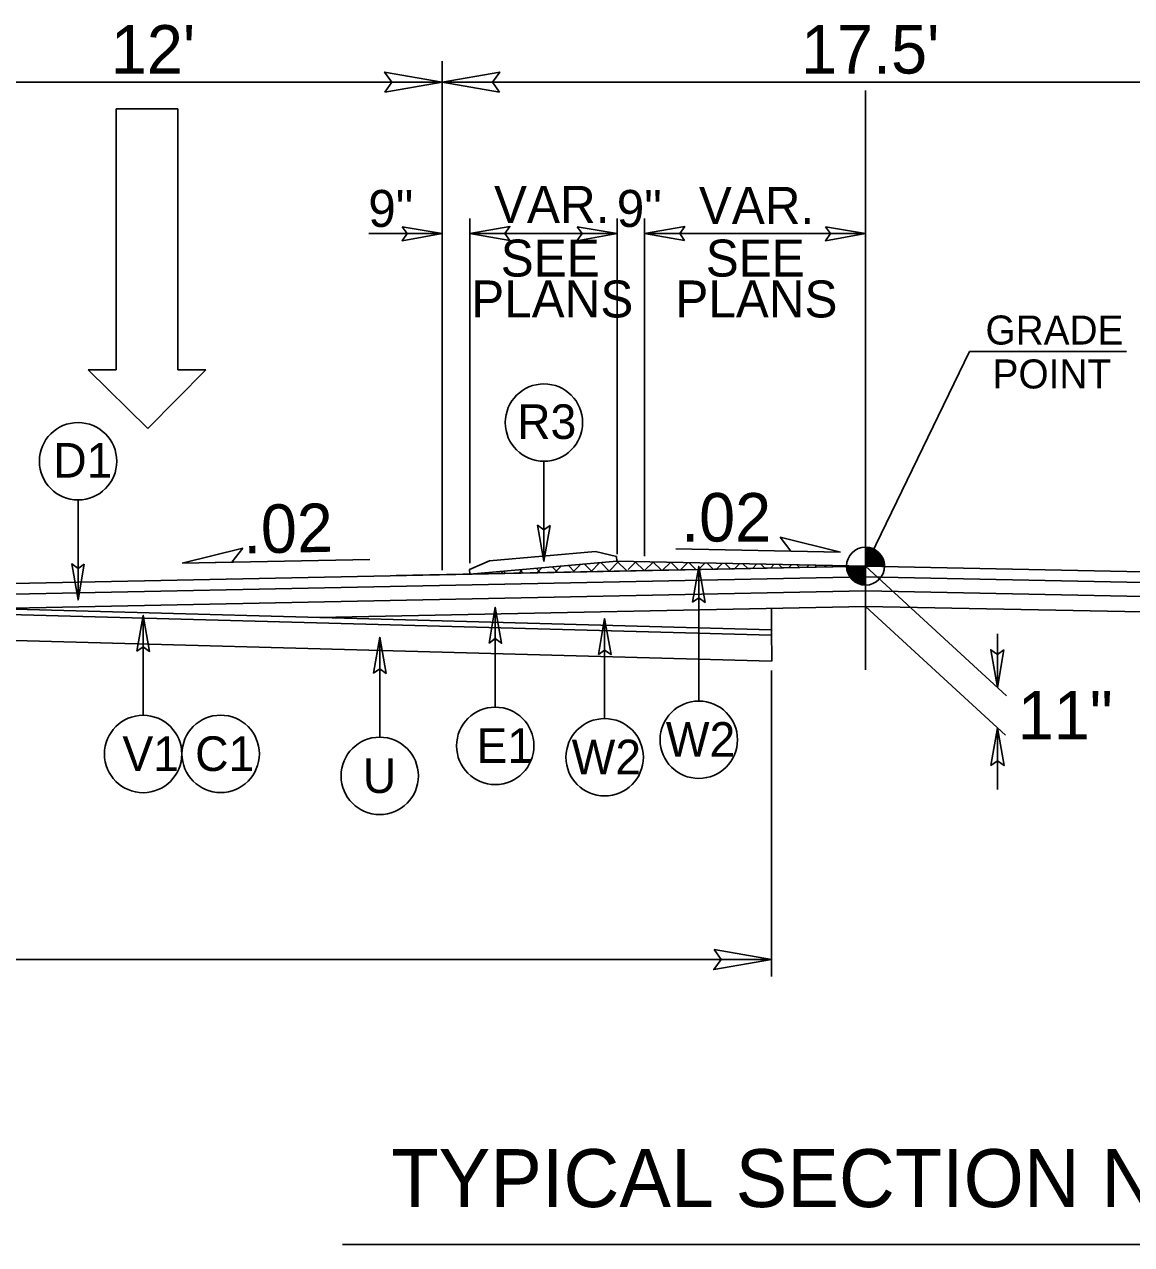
# Model space of a CAD drawing. Extents: x 957297 to 961629, y 830661 to 840840.
# Drawn here: x 959359.1 to 959537.4, y 839312.5 to 839509 of the extents above; entities that cross this region are included whole.
import ezdxf

# ---------------------------------------------------------------- set-up
doc = ezdxf.new("R2010")
doc.units = 0
for name, color, linetype in [('Default', 7, 'Continuous'), ('Old_Level_1', 7, 'Continuous'), ('Old_Level_11', 7, 'Continuous'), ('Old_Level_3', 7, 'Continuous'), ('Prop CMT Pvmt Milling', 7, 'Continuous'), ('Prop Dimension Text', 7, 'Continuous'), ('Prop Lane Arrow CELL', 7, 'Continuous'), ('Typical ID Circle CELL', 7, 'Continuous'), ('Typical Terminator CELL', 7, 'Continuous'), ('Typical Text Grade Point CELL', 7, 'Continuous'), ('Typical Text ID Circle CELL', 7, 'Continuous')]:
    doc.layers.add(name, color=color, linetype=linetype)

# ---------------------------------------------------------------- blocks, each defined once
blk = doc.blocks.new('Lane Arrow Through')
at = {"layer": 'Prop Lane Arrow CELL'}
for p, q in [((-3.15, 1.6), (-3.15, 3.1)), ((-3.15, 3.1), (0, 0)), ((-17.15, 1.6), (-3.15, 1.6)), ((-17.15, -1.7), (-17.15, 1.6)), ((0, 0), (-3.15, -3.2)), ((-3.15, -1.7), (-17.15, -1.7)), ((-3.15, -3.2), (-3.15, -1.7))]:
    blk.add_line(p, q, dxfattribs=at)

msp = doc.modelspace()

# ---------------------------------------------------------------- linework, layer by layer
at = {"layer": 'Default'}
msp.add_line((959494.54, 839498.34), (959494.54, 839405.04), dxfattribs=at)
at = {"layer": 'Old_Level_1'}
for p, q in [((959426.38, 839503.02), (959426.38, 839421.12)), ((959332.9, 839499.67), (959426.38, 839499.67)), ((959426.38, 839499.67), (959562.7, 839499.67)), ((959430.82, 839422.24), (959430.82, 839477.7)), ((959454.53, 839423.7), (959454.53, 839477.7)), ((959458.97, 839423.34), (959458.97, 839477.7)), ((959414.58, 839475.29), (959426.38, 839475.29)), ((959430.82, 839475.29), (959454.53, 839475.29)), ((959458.97, 839475.29), (959494.54, 839475.29)), ((959463.98, 839424.53), (959490.53, 839424)), ((959494.54, 839421.75), (959494.54, 839424.82)), ((959494.54, 839421.75), (959494.54, 839424.82)), ((959414.71, 839422.81), (959384.5, 839422.21)), ((959430.82, 839420.47), (959454.48, 839422.56)), ((959454.48, 839422.56), (959494.54, 839421.75)), ((959494.54, 839421.75), (959206.42, 839415.93)), ((959494.54, 839421.75), (959418.97, 839420.23)), ((959491.48, 839421.75), (959494.54, 839421.75)), ((959491.48, 839421.75), (959494.54, 839421.75)), ((959494.54, 839421.75), (959517.24, 839400.87)), ((959497.6, 839421.75), (959494.54, 839421.75)), ((959494.54, 839418.71), (959494.54, 839421.75)), ((959494.54, 839421.75), (959494.54, 839418.71)), ((959494.54, 839421.75), (959782.66, 839415.93)), ((959497.6, 839421.75), (959494.54, 839421.75)), ((959494.54, 839418.71), (959494.54, 839421.75)), ((959494.54, 839421.75), (959494.54, 839418.71)), ((959494.54, 839420.03), (959206.42, 839414.2)), ((959494.54, 839420.03), (959782.66, 839414.2)), ((959494.54, 839417.77), (959354.01, 839414.93)), ((959494.54, 839417.77), (959782.66, 839411.95)), ((959494.54, 839415.28), (959406.57, 839413.5)), ((959479.42, 839414.97), (959479.42, 839411.51)), ((959494.54, 839415.28), (959517.05, 839394.56)), ((959494.54, 839415.28), (959805.61, 839408.99)), ((959479.43, 839406.47), (959479.42, 839411.51)), ((959515.78, 839410.88), (959515.79, 839402.2)), ((959479.39, 839404.98), (959479.39, 839355.68)), ((959515.77, 839395.74), (959515.77, 839385.78)), ((959133.56, 839358.46), (959479.39, 839358.46)), ((959578.04, 839312.54), (959410.34, 839312.54))]:
    msp.add_line(p, q, dxfattribs=at)
for points in [[(959494.58, 839424.82), (959494.58, 839424.82), (959494.58, 839421.75)], [(959494.58, 839424.82), (959494.58, 839424.82), (959494.58, 839421.75)], [(959494.63, 839424.82), (959494.63, 839421.75)], [(959494.63, 839424.82), (959494.63, 839421.75)], [(959494.69, 839424.82), (959494.69, 839421.75)], [(959494.69, 839424.82), (959494.69, 839421.75)], [(959494.76, 839424.81), (959494.76, 839421.75)], [(959494.76, 839424.81), (959494.76, 839421.75)], [(959494.82, 839424.81), (959494.82, 839421.75)], [(959494.82, 839424.81), (959494.82, 839421.75)], [(959494.88, 839424.81), (959494.88, 839421.75)], [(959494.88, 839424.81), (959494.88, 839421.75)], [(959494.94, 839424.79), (959494.94, 839421.75)], [(959494.94, 839424.79), (959494.94, 839421.75)], [(959495, 839424.79), (959495, 839421.75)], [(959495, 839424.79), (959495, 839421.75)], [(959495.06, 839424.77), (959495.06, 839421.75)], [(959495.06, 839424.77), (959495.06, 839421.75)], [(959495.12, 839424.77), (959495.12, 839421.75)], [(959495.12, 839424.77), (959495.12, 839421.75)], [(959495.19, 839424.75), (959495.19, 839421.75)], [(959495.19, 839424.75), (959495.19, 839421.75)], [(959495.25, 839424.74), (959495.25, 839421.75)], [(959495.25, 839424.74), (959495.25, 839421.75)], [(959495.31, 839424.72), (959495.31, 839421.75)], [(959495.31, 839424.72), (959495.31, 839421.75)], [(959495.37, 839424.7), (959495.37, 839421.75)], [(959495.37, 839424.7), (959495.37, 839421.75)], [(959495.44, 839424.69), (959495.44, 839421.75)], [(959495.44, 839424.69), (959495.44, 839421.75)], [(959495.49, 839424.66), (959495.49, 839421.75)], [(959495.49, 839424.66), (959495.49, 839421.75)], [(959495.56, 839424.65), (959495.55, 839421.75)], [(959495.56, 839424.65), (959495.55, 839421.75)], [(959495.61, 839424.63), (959495.61, 839421.75)], [(959495.61, 839424.63), (959495.61, 839421.75)], [(959495.67, 839424.61), (959495.67, 839421.75)], [(959495.67, 839424.61), (959495.67, 839421.75)], [(959495.74, 839424.58), (959495.74, 839421.75)], [(959495.74, 839424.58), (959495.74, 839421.75)], [(959495.8, 839424.56), (959495.8, 839421.75)], [(959495.8, 839424.56), (959495.8, 839421.75)], [(959495.86, 839424.52), (959495.86, 839421.75)], [(959495.86, 839424.52), (959495.86, 839421.75)], [(959495.91, 839424.5), (959495.91, 839421.75)], [(959495.91, 839424.5), (959495.91, 839421.75)], [(959495.97, 839424.47), (959495.97, 839421.75)], [(959495.97, 839424.47), (959495.97, 839421.75)], [(959496.04, 839424.44), (959496.04, 839421.75)], [(959496.04, 839424.44), (959496.04, 839421.75)], [(959496.1, 839424.4), (959496.1, 839421.75)], [(959496.1, 839424.4), (959496.1, 839421.75)], [(959496.16, 839424.36), (959496.16, 839421.75)], [(959496.16, 839424.36), (959496.16, 839421.75)], [(959496.23, 839424.31), (959496.23, 839421.75)], [(959496.23, 839424.31), (959496.23, 839421.75)], [(959496.29, 839424.27), (959496.29, 839421.75)], [(959496.29, 839424.27), (959496.29, 839421.75)], [(959496.34, 839424.24), (959496.34, 839421.75)], [(959496.34, 839424.24), (959496.34, 839421.75)], [(959496.41, 839424.18), (959496.41, 839421.75)], [(959496.41, 839424.18), (959496.41, 839421.75)], [(959496.47, 839424.14), (959496.47, 839421.75)], [(959496.47, 839424.14), (959496.47, 839421.75)], [(959496.53, 839424.09), (959496.53, 839421.75)], [(959496.53, 839424.09), (959496.53, 839421.75)], [(959496.59, 839424.03), (959496.59, 839421.75)], [(959496.59, 839424.03), (959496.59, 839421.75)], [(959496.65, 839423.97), (959496.65, 839421.75)], [(959496.65, 839423.97), (959496.65, 839421.75)], [(959496.72, 839423.91), (959496.72, 839421.75)], [(959496.72, 839423.91), (959496.72, 839421.75)], [(959496.77, 839423.85), (959496.77, 839421.75)], [(959496.77, 839423.85), (959496.77, 839421.75)], [(959496.83, 839423.79), (959496.83, 839421.75)], [(959496.83, 839423.79), (959496.83, 839421.75)], [(959496.89, 839423.72), (959496.89, 839421.75)], [(959496.89, 839423.72), (959496.89, 839421.75)], [(959496.95, 839423.63), (959496.95, 839421.75)], [(959496.95, 839423.63), (959496.95, 839421.75)], [(959497.02, 839423.55), (959497.02, 839421.75)], [(959497.02, 839423.55), (959497.02, 839421.75)], [(959497.08, 839423.47), (959497.08, 839421.75)], [(959497.08, 839423.47), (959497.08, 839421.75)], [(959497.14, 839423.38), (959497.14, 839421.75)], [(959497.14, 839423.38), (959497.14, 839421.75)], [(959497.2, 839423.27), (959497.2, 839421.75)], [(959497.2, 839423.27), (959497.2, 839421.75)], [(959497.26, 839423.17), (959497.26, 839421.75)], [(959497.26, 839423.17), (959497.26, 839421.75)], [(959497.32, 839423.02), (959497.32, 839421.75)], [(959497.32, 839423.02), (959497.32, 839421.75)], [(959497.39, 839422.88), (959497.39, 839421.75)], [(959497.39, 839422.88), (959497.39, 839421.75)], [(959497.45, 839422.72), (959497.45, 839421.75)], [(959497.45, 839422.72), (959497.45, 839421.75)], [(959497.51, 839422.51), (959497.51, 839421.75)], [(959497.51, 839422.51), (959497.51, 839421.75)], [(959497.57, 839422.2), (959497.57, 839421.75)], [(959497.57, 839422.2), (959497.57, 839421.75)], [(959491.5, 839421.75), (959491.5, 839421.44)], [(959491.5, 839421.75), (959491.5, 839421.44)], [(959491.56, 839421.75), (959491.56, 839421.07)], [(959491.56, 839421.75), (959491.56, 839421.07)], [(959491.62, 839421.75), (959491.62, 839420.85)], [(959491.62, 839421.75), (959491.62, 839420.85)], [(959491.68, 839421.75), (959491.68, 839420.67)], [(959491.68, 839421.75), (959491.68, 839420.67)], [(959491.75, 839421.75), (959491.75, 839420.52)], [(959491.75, 839421.75), (959491.75, 839420.52)], [(959491.81, 839421.75), (959491.81, 839420.39)], [(959491.81, 839421.75), (959491.81, 839420.39)], [(959491.87, 839421.75), (959491.87, 839420.28)], [(959491.87, 839421.75), (959491.87, 839420.28)], [(959491.93, 839421.75), (959491.93, 839420.17)], [(959491.93, 839421.75), (959491.93, 839420.17)], [(959492, 839421.75), (959492, 839420.08)], [(959492, 839421.75), (959492, 839420.08)], [(959492.06, 839421.75), (959492.06, 839419.99)], [(959492.06, 839421.75), (959492.06, 839419.99)], [(959492.12, 839421.75), (959492.12, 839419.9)], [(959492.12, 839421.75), (959492.12, 839419.9)], [(959492.18, 839421.75), (959492.18, 839419.83)], [(959492.18, 839421.75), (959492.18, 839419.83)], [(959492.24, 839421.75), (959492.24, 839419.76)], [(959492.24, 839421.75), (959492.24, 839419.76)], [(959492.29, 839421.75), (959492.29, 839419.69)], [(959492.29, 839421.75), (959492.29, 839419.69)], [(959492.35, 839421.75), (959492.35, 839419.62)], [(959492.35, 839421.75), (959492.35, 839419.62)], [(959492.42, 839421.75), (959492.42, 839419.57)], [(959492.42, 839421.75), (959492.42, 839419.57)], [(959492.48, 839421.75), (959492.48, 839419.51)], [(959492.48, 839421.75), (959492.48, 839419.51)], [(959492.54, 839421.75), (959492.54, 839419.45)], [(959492.54, 839421.75), (959492.54, 839419.45)], [(959492.6, 839421.75), (959492.6, 839419.41)], [(959492.6, 839421.75), (959492.6, 839419.41)], [(959492.67, 839421.75), (959492.67, 839419.35)], [(959492.67, 839421.75), (959492.67, 839419.35)], [(959492.72, 839421.75), (959492.72, 839419.31)], [(959492.72, 839421.75), (959492.72, 839419.31)], [(959492.79, 839421.75), (959492.79, 839419.26)], [(959492.79, 839421.75), (959492.79, 839419.26)], [(959492.85, 839421.75), (959492.85, 839419.23)], [(959492.85, 839421.75), (959492.85, 839419.23)], [(959492.91, 839421.75), (959492.91, 839419.17)], [(959492.91, 839421.75), (959492.91, 839419.17)], [(959492.98, 839421.75), (959492.98, 839419.13)], [(959492.98, 839421.75), (959492.98, 839419.13)], [(959493.04, 839421.75), (959493.04, 839419.1)], [(959493.04, 839421.75), (959493.04, 839419.1)], [(959493.1, 839421.75), (959493.1, 839419.07)], [(959493.1, 839421.75), (959493.1, 839419.07)], [(959493.15, 839421.75), (959493.15, 839419.05)], [(959493.15, 839421.75), (959493.15, 839419.05)], [(959493.21, 839421.75), (959493.21, 839419.01)], [(959493.21, 839421.75), (959493.21, 839419.01)], [(959493.28, 839421.75), (959493.28, 839418.97)], [(959493.28, 839421.75), (959493.28, 839418.97)], [(959493.34, 839421.75), (959493.34, 839418.96)], [(959493.34, 839421.75), (959493.34, 839418.96)], [(959493.4, 839421.75), (959493.4, 839418.92)], [(959493.4, 839421.75), (959493.4, 839418.92)], [(959493.46, 839421.75), (959493.46, 839418.91)], [(959493.46, 839421.75), (959493.46, 839418.91)], [(959493.52, 839421.75), (959493.52, 839418.88)], [(959493.52, 839421.75), (959493.52, 839418.88)], [(959493.58, 839421.75), (959493.58, 839418.86)], [(959493.58, 839421.75), (959493.58, 839418.86)], [(959493.64, 839421.75), (959493.64, 839418.85)], [(959493.64, 839421.75), (959493.64, 839418.85)], [(959493.7, 839421.75), (959493.7, 839418.82)], [(959493.7, 839421.75), (959493.7, 839418.82)], [(959493.76, 839421.75), (959493.76, 839418.81)], [(959493.76, 839421.75), (959493.76, 839418.81)], [(959493.83, 839421.75), (959493.83, 839418.8)], [(959493.83, 839421.75), (959493.83, 839418.8)], [(959493.89, 839421.75), (959493.89, 839418.78)], [(959493.89, 839421.75), (959493.89, 839418.78)], [(959493.95, 839421.75), (959493.95, 839418.76)], [(959493.95, 839421.75), (959493.95, 839418.76)], [(959494.01, 839421.75), (959494.01, 839418.76)], [(959494.01, 839421.75), (959494.01, 839418.76)], [(959494.07, 839421.75), (959494.07, 839418.75)], [(959494.07, 839421.75), (959494.07, 839418.75)], [(959494.13, 839421.75), (959494.13, 839418.72)], [(959494.13, 839421.75), (959494.13, 839418.72)], [(959494.2, 839421.75), (959494.2, 839418.72)], [(959494.2, 839421.75), (959494.2, 839418.72)], [(959494.26, 839421.75), (959494.26, 839418.72)], [(959494.26, 839421.75), (959494.26, 839418.72)], [(959494.32, 839421.75), (959494.32, 839418.71)], [(959494.32, 839421.75), (959494.32, 839418.71)], [(959494.38, 839421.75), (959494.38, 839418.71)], [(959494.38, 839421.75), (959494.38, 839418.71)], [(959494.43, 839421.75), (959494.43, 839418.71)], [(959494.43, 839421.75), (959494.43, 839418.71)], [(959494.49, 839421.75), (959494.49, 839418.71), (959494.49, 839418.71)], [(959494.49, 839421.75), (959494.49, 839418.71), (959494.49, 839418.71)], [(959306.49, 839411.18), (959479.42, 839406.47)]]:
    msp.add_lwpolyline(points, dxfattribs=at)
msp.add_circle((959494.54, 839421.76), 3.06, dxfattribs=at)
msp.add_circle((959494.54, 839421.76), 3.06, dxfattribs=at)
for start, end in [(359.9905, 89.9905), (359.9905, 89.9905), (179.9905, 269.9905), (179.9905, 269.9905)]:
    msp.add_arc((959494.54, 839421.76), 3.06, start, end, dxfattribs=at)
at = {"layer": 'Old_Level_11'}
for p, q in [((959482.53, 839424.16), (959480.8, 839426.42)), ((959480.8, 839426.42), (959490.53, 839424)), ((959384.5, 839422.21), (959394.25, 839424.63)), ((959394.25, 839424.63), (959392.52, 839422.37)), ((959490.53, 839424), (959482.53, 839424.16)), ((959392.52, 839422.37), (959384.5, 839422.21))]:
    msp.add_line(p, q, dxfattribs=at)
for points in [[(959419.95, 839476.39), (959426.38, 839475.29), (959419.91, 839474.14), (959420.74, 839475.29)], [(959437.25, 839474.18), (959430.82, 839475.29), (959437.28, 839476.43), (959436.46, 839475.29)], [(959448.1, 839476.39), (959454.53, 839475.29), (959448.06, 839474.14), (959448.89, 839475.29)], [(959465.4, 839474.18), (959458.97, 839475.29), (959465.44, 839476.43), (959464.62, 839475.29)], [(959488.11, 839476.39), (959494.54, 839475.29), (959488.08, 839474.14), (959488.9, 839475.29)]]:
    msp.add_lwpolyline(points, close=True, dxfattribs=at)
at = {"layer": 'Old_Level_3'}
for p, q in [((959434, 839422.61), (959451.03, 839424.12)), ((959451.03, 839424.12), (959454.46, 839423.31)), ((959430.75, 839421.2), (959434, 839422.61)), ((959454.48, 839422.56), (959430.82, 839420.47)), ((959449.3, 839422.1), (959450.53, 839420.86)), ((959450.28, 839420.86), (959451.75, 839422.32)), ((959451.9, 839422.33), (959453.32, 839420.92)), ((959453.18, 839420.92), (959454.82, 839422.56)), ((959454.46, 839423.31), (959454.48, 839422.56)), ((959454.51, 839422.56), (959456.1, 839420.98)), ((959456.34, 839421.24), (959457.6, 839422.5)), ((959457.4, 839422.5), (959458.88, 839421.03)), ((959458.97, 839421.04), (959460.38, 839422.44)), ((959460.3, 839422.45), (959461.66, 839421.09)), ((959461.86, 839421.09), (959463.16, 839422.39)), ((959463.19, 839422.39), (959464.44, 839421.15)), ((959464.76, 839421.15), (959465.94, 839422.33)), ((959466.09, 839422.33), (959467.22, 839421.2)), ((959467.66, 839421.21), (959468.72, 839422.28)), ((959468.99, 839422.27), (959470, 839421.26)), ((959470.55, 839421.27), (959471.5, 839422.22)), ((959471.88, 839422.21), (959472.78, 839421.31)), ((959473.45, 839421.33), (959474.28, 839422.16)), ((959474.78, 839422.15), (959475.56, 839421.37)), ((959476.34, 839421.39), (959477.06, 839422.11)), ((959477.67, 839422.09), (959478.34, 839421.43)), ((959430.82, 839420.47), (959430.75, 839421.2)), ((959431.06, 839420.49), (959431.07, 839420.47)), ((959432.91, 839420.51), (959433.07, 839420.67)), ((959433.66, 839420.72), (959433.85, 839420.53)), ((959435.81, 839420.57), (959436.18, 839420.94)), ((959436.27, 839420.95), (959436.63, 839420.58)), ((959438.7, 839420.63), (959439.3, 839421.22)), ((959438.87, 839421.18), (959439.41, 839420.64)), ((959441.48, 839421.41), (959442.19, 839420.7)), ((959441.6, 839420.68), (959442.41, 839421.49)), ((959444.08, 839421.64), (959444.97, 839420.75)), ((959444.49, 839420.74), (959445.52, 839421.77)), ((959446.69, 839421.87), (959447.75, 839420.81)), ((959447.39, 839420.8), (959448.63, 839422.04)), ((959456.07, 839420.98), (959456.17, 839421.07)), ((959479.24, 839421.44), (959479.84, 839422.05)), ((959480.57, 839422.04), (959481.12, 839421.48)), ((959482.13, 839421.5), (959482.62, 839421.99)), ((959483.46, 839421.98), (959483.9, 839421.54)), ((959485.03, 839421.56), (959485.4, 839421.94)), ((959486.36, 839421.92), (959486.68, 839421.6)), ((959487.92, 839421.62), (959488.18, 839421.88)), ((959489.25, 839421.86), (959489.46, 839421.65)), ((959490.82, 839421.68), (959490.96, 839421.83)), ((959492.15, 839421.8), (959492.24, 839421.71))]:
    msp.add_line(p, q, dxfattribs=at)
msp.add_lwpolyline([(959430.82, 839420.47), (959454.48, 839422.56), (959494.54, 839421.75)], close=True, dxfattribs=at)
at = {"layer": 'Prop CMT Pvmt Milling'}
msp.add_line((959479.4, 839410.65), (959306.46, 839415.36), dxfattribs=at)
msp.add_lwpolyline([(959306.49, 839416.22), (959479.42, 839411.51)], dxfattribs=at)
at = {"layer": 'Typical ID Circle CELL'}
for p, q in [((959442.76, 839438.64), (959442.76, 839422.55)), ((959367.74, 839432.42), (959367.74, 839416.33)), ((959467.69, 839400.03), (959467.69, 839421.72)), ((959434.92, 839399.06), (959434.92, 839415.14)), ((959378.23, 839397.75), (959378.23, 839413.83)), ((959452.53, 839397.22), (959452.53, 839413.31)), ((959416.31, 839394.21), (959416.31, 839410.3))]:
    msp.add_line(p, q, dxfattribs=at)
for centre in [(959442.76, 839444.86), (959367.74, 839438.64), (959434.92, 839392.83), (959467.69, 839393.81), (959378.22, 839391.52), (959390.7, 839391.54), (959452.53, 839390.99), (959416.31, 839387.99)]:
    msp.add_circle(centre, 6.23, dxfattribs=at)
at = {"layer": 'Typical Terminator CELL'}
for points in [[(959417.15, 839498.08), (959426.38, 839499.67), (959417.1, 839501.3), (959418.28, 839499.67)], [(959435.6, 839498.08), (959426.38, 839499.67), (959435.65, 839501.3), (959434.47, 839499.67)], [(959443.75, 839428.31), (959442.76, 839422.55), (959441.74, 839428.34), (959442.76, 839427.61)], [(959368.73, 839422.09), (959367.74, 839416.33), (959366.72, 839422.12), (959367.74, 839421.39)], [(959466.7, 839415.96), (959467.69, 839421.72), (959468.71, 839415.93), (959467.69, 839416.66)], [(959433.93, 839409.38), (959434.92, 839415.14), (959435.94, 839409.35), (959434.92, 839410.09)], [(959377.23, 839408.07), (959378.23, 839413.83), (959379.25, 839408.04), (959378.23, 839408.77)], [(959451.54, 839407.54), (959452.53, 839413.31), (959453.56, 839407.51), (959452.53, 839408.25)], [(959415.31, 839404.53), (959416.31, 839410.3), (959417.33, 839404.5), (959416.31, 839405.24)], [(959516.83, 839408.27), (959515.79, 839402.2), (959514.71, 839408.3), (959515.78, 839407.53)], [(959514.72, 839389.67), (959515.77, 839395.74), (959516.85, 839389.64), (959515.77, 839390.41)], [(959470.16, 839360.05), (959479.39, 839358.46), (959470.11, 839356.82), (959471.29, 839358.46)]]:
    msp.add_lwpolyline(points, close=True, dxfattribs=at)
at = {"layer": 'Typical Text Grade Point CELL'}
for q in [(959494.54, 839421.75), (959536.58, 839456.31)]:
    msp.add_line((959511.25, 839456.31), q, dxfattribs=at)

# ---------------------------------------------------------------- block references
at = {"layer": 'Old_Level_1', "xscale": 3, "yscale": 3, "rotation": -90.00000000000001}
msp.add_blockref('Lane Arrow Through', (959378.99, 839443.91), dxfattribs=at)

# ---------------------------------------------------------------- texts
at = {"layer": 'Old_Level_1'}
msp.add_text('TYPICAL SECTION NO. 2', height=9.3239, dxfattribs=at).set_placement((959418.18, 839318.58))
at = {"layer": 'Old_Level_11'}
for s, p in [('GRADE', (959513.85, 839457.43)), ('POINT', (959514.99, 839450.36))]:
    msp.add_text(s, height=4.671, dxfattribs=at).set_placement(p)
at = {"layer": 'Old_Level_3'}
for s, p in [('VAR.', (959434.72, 839477.01)), ('9"', (959414.47, 839476.36)), ('9"', (959454.48, 839476.36)), ('VAR.', (959467.7, 839476.85)), ('SEE', (959435.8, 839468.37)), ('SEE', (959468.81, 839468.37)), ('PLANS', (959431.05, 839461.79)), ('PLANS', (959463.92, 839461.79))]:
    msp.add_text(s, height=5.951, rotation=0, dxfattribs=at).set_placement(p)
at = {"layer": 'Prop Dimension Text'}
for s, rotation, p in [("12'", 0, (959373.02, 839501.05)), ("17.5'", 0, (959484.14, 839501.05)), ('.02', 1.1839, (959394.36, 839423.78)), ('.02', 360, (959464.84, 839425.72)), ('11"', 0, (959519.04, 839393.85))]:
    msp.add_text(s, height=7.801, rotation=rotation, dxfattribs=at).set_placement(p)
at = {"layer": 'Typical Text ID Circle CELL'}
for s, height, p in [('R3', 5.572, (959438.44, 839442.23)), ('D1', 5.572, (959363.75, 839436.01)), ('W2', 5.572, (959462.38, 839391.07)), ('E1', 5.572, (959431.89, 839390.09)), ('V1', 5.572, (959374.88, 839388.78)), ('C1', 5.572, (959386.59, 839388.78)), ('W2', 5.572, (959447.22, 839388.25)), ('U', 5.57, (959413.6, 839385.24))]:
    msp.add_text(s, height=height, dxfattribs=at).set_placement(p)

doc.saveas('drawing.dxf')
